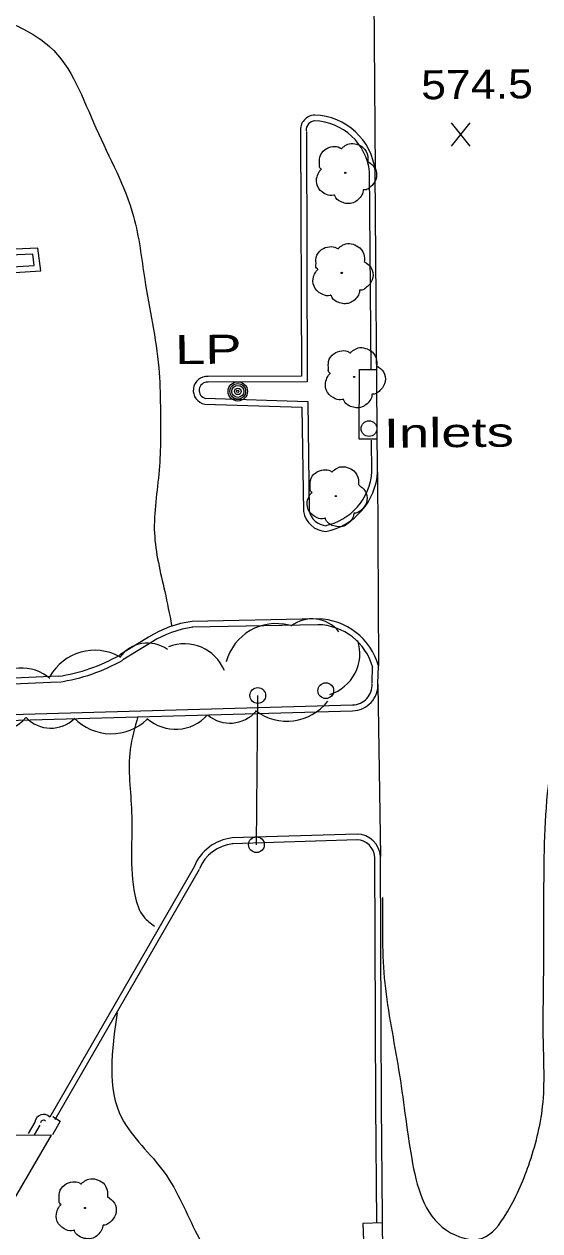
# Model space of a CAD drawing. Extents: x 2361708 to 2370558, y 6977955 to 6991887.
# Drawn here: x 2369076 to 2369161.2, y 6989690.4 to 6989890.1 of the extents above; entities that cross this region are included whole.
import ezdxf

# ---------------------------------------------------------------- set-up
doc = ezdxf.new("R2010")
doc.units = 0
doc.header["$LTSCALE"] = 1.9
for name, color, linetype, lineweight in [('11', 7, 'Continuous', 25), ('14', 7, 'Continuous', 13), ('2', 7, 'Continuous', 25), ('20', 7, 'Continuous', 25), ('21', 7, 'Continuous', 25), ('23', 7, 'Continuous', 25), ('29', 7, 'Continuous', 13), ('31', 7, 'Continuous', 13), ('35', 7, 'Continuous', 13), ('9', 7, 'Continuous', 13)]:
    doc.layers.add(name, color=color, linetype=linetype, lineweight=lineweight)

msp = doc.modelspace()

# ---------------------------------------------------------------- linework, layer by layer
at = {"layer": '11'}
msp.add_line((2369080.479, 6989706.219), (2368968.419, 6989705.692), dxfattribs=at)
msp.add_lwpolyline([(2368968.419, 6989705.692), (2368959.368, 6989689.955), (2369071.219, 6989690.42), (2369080.479, 6989706.219)], dxfattribs=at)
at = {"layer": '14'}
msp.add_lwpolyline([(2369080.73, 6989709.301), (2369081.907, 6989708.532), (2369080.669, 6989706.27)], dxfattribs=at)
at = {"layer": '2'}
for p, q in [((2369133.643, 6989909.914), (2369134.013, 6989865.776)), ((2369133.316, 6989832.917), (2369133.053, 6989865.767)), ((2369134.407, 6989815.987), (2369134.013, 6989865.776)), ((2369133.447, 6989815.978), (2369133.407, 6989821.258)), ((2369134.407, 6989815.987), (2369134.523, 6989783.887)), ((2369124.518, 6989791.672), (2369103.731, 6989791.254)), ((2369124.537, 6989790.712), (2369103.75, 6989790.294)), ((2369096.555, 6989788.635), (2369091.793, 6989785.7)), ((2369097.063, 6989787.82), (2369092.301, 6989784.885)), ((2369133.49, 6989781.017), (2369133.562, 6989783.908)), ((2369134.45, 6989780.996), (2369134.523, 6989783.887)), ((2369134.462, 6989780.816), (2369134.883, 6989752.328)), ((2369130.997, 6989756.072), (2369110.353, 6989755.415)), ((2369131.026, 6989755.112), (2369110.381, 6989754.455)), ((2369104.067, 6989750.665), (2369080.21, 6989709.236)), ((2369104.902, 6989750.183), (2369081.045, 6989708.754)), ((2369077.748, 6989708.392), (2369076.646, 6989706.502)), ((2369078.583, 6989707.911), (2369077.628, 6989706.271))]:
    msp.add_line(p, q, dxfattribs=at)
for points in [[(2369122.62, 6989872.357), (2369122.764, 6989830.887), (2369106.394, 6989830.851)], [(2369121.66, 6989872.359), (2369121.805, 6989831.848), (2369106.395, 6989831.811)], [(2369001.337, 6989792.179), (2369061.148, 6989794.449), (2369058.699, 6989848.028), (2369078.737, 6989849.299), (2369078.221, 6989853.054), (2368953.747, 6989847.609), (2368955.75, 6989807.366)], [(2369001.327, 6989793.249), (2369060.149, 6989795.389), (2369057.7, 6989848.929), (2369077.649, 6989850.189), (2369077.391, 6989852.056), (2368954.756, 6989846.688), (2368956.72, 6989807.376)], [(2369105.86, 6989828.186), (2369122.845, 6989827.638), (2369123.098, 6989809.479)], [(2369105.829, 6989827.226), (2369121.894, 6989826.708), (2369122.138, 6989809.47)], [(2368922.181, 6989782.955), (2368922.662, 6989772.39), (2368909.428, 6989771.674), (2368909.628, 6989768.525), (2369000.021, 6989772.816), (2369130.273, 6989776.476)], [(2368923.141, 6989782.994), (2368923.66, 6989771.479), (2368910.447, 6989770.763), (2368910.528, 6989769.534), (2368999.982, 6989773.776), (2369130.244, 6989777.436)], [(2369081.576, 6989782.173), (2369014.771, 6989779.187), (2369012.088, 6989780.601)], [(2369081.615, 6989781.213), (2369014.55, 6989778.215), (2369011.636, 6989779.757)], [(2369134.259, 6989691.81), (2369134.094, 6989711.269), (2369133.923, 6989752.329)], [(2369135.428, 6989667.7), (2369135.054, 6989711.278), (2369134.883, 6989752.328)]]:
    msp.add_lwpolyline(points, dxfattribs=at)
for centre, radius, start, end in [((2369124.062, 6989872.634), 2.418, 91.61804, 186.53284), ((2369124.062, 6989872.634), 1.458, 91.61804, 186.53284), ((2369123.659, 6989864.64), 9.456, 6.26206, 88.15659), ((2369123.659, 6989864.64), 10.416, 6.26206, 88.15659), ((2369106.24, 6989829.502), 2.314, 86.16665, 259.7501), ((2369106.24, 6989829.502), 1.354, 86.16665, 259.7501), ((2369123.692, 6989816.653), 9.775, 281.54351, 356.44147), ((2369123.692, 6989816.653), 10.736, 281.54351, 356.44147), ((2369126.103, 6989810.15), 4.023, 189.72734, 266.2544), ((2369126.103, 6989810.15), 3.063, 189.72734, 266.2544), ((2369106.069, 6989773.707), 17.702, 97.58937, 122.50822), ((2369106.069, 6989773.707), 16.742, 97.58937, 122.50822), ((2369124.333, 6989781.113), 9.6, 15.22587, 88.99761), ((2369124.333, 6989781.113), 10.56, 15.22587, 88.99761), ((2369077.402, 6989810.822), 28.952, 278.2887, 299.80537), ((2369077.402, 6989810.822), 29.912, 278.2887, 299.80537), ((2369130.193, 6989780.74), 3.305, 271.07854, 3.43879), ((2369130.193, 6989780.74), 4.265, 271.07854, 3.43879), ((2369111.154, 6989747.822), 7.635, 96.02585, 158.14213), ((2369111.154, 6989747.822), 6.675, 96.02585, 158.14213), ((2369130.889, 6989752.072), 3.042, 3.68153, 88.45834), ((2369130.889, 6989752.072), 4.002, 3.68153, 88.45834), ((2369079.181, 6989708.226), 1.442, 44.47534, 173.35728), ((2369079.181, 6989708.226), 0.482, 44.47534, 173.35728)]:
    msp.add_arc(centre, radius, start, end, dxfattribs=at)
at = {"layer": '20'}
for radius in [1.6, 1.3, 1, 0.539, 0.192]:
    msp.add_circle((2369111.289, 6989829.328), radius, dxfattribs=at)
at = {"layer": '21'}
msp.add_line((2369114.383, 6989754.293), (2369114.598, 6989778.987), dxfattribs=at)
for centre in [(2369114.588, 6989778.997), (2369114.373, 6989754.304)]:
    msp.add_circle(centre, 1.3, dxfattribs=at)
at = {"layer": '23'}
msp.add_circle((2369125.831, 6989779.794), 1.3, dxfattribs=at)
at = {"layer": '29'}
for centre in [(2369129.055, 6989865.509), (2369128.473, 6989848.932), (2369130.517, 6989831.711), (2369127.504, 6989812.011), (2369086.034, 6989694.171)]:
    msp.add_circle(centre, 0.1, dxfattribs=at)
for centre, radius, start, end in [((2369117.61, 6989782.385), 8.509, 75.21003, 165.21003), ((2369123.567, 6989786.008), 5.67, 38.30405, 128.30405), ((2369124.366, 6989785.94), 7.094, 287.62413, 17.62413), ((2369087.64, 6989777.976), 8.509, 60.85034, 150.85034), ((2369096.354, 6989781.993), 5.67, 54.41468, 144.41468), ((2369102.483, 6989780.461), 7.094, 21.92087, 111.92087), ((2369075.583, 6989776.445), 7.094, 48.93762, 138.93762), ((2369110.009, 6989780.089), 5.67, 229.35007, 319.35007), ((2369119.419, 6989783.242), 8.509, 232.39179, 322.39179), ((2369070.902, 6989779.978), 7.094, 229.19091, 319.19091), ((2369080.388, 6989779.27), 5.67, 223.78868, 313.78868), ((2369090.371, 6989781.171), 8.509, 223.91689, 313.91689), ((2369100.988, 6989780.508), 7.094, 228.35364, 318.35364)]:
    msp.add_arc(centre, radius, start, end, dxfattribs=at)
for points in [[(2369125.09, 6989866.081), (2369125.109, 6989866.091), (2369125.029, 6989866.161), (2369124.793, 6989866.788), (2369124.831, 6989868.068), (2369125.718, 6989869.367), (2369127.024, 6989869.849), (2369128.146, 6989869.66), (2369128.377, 6989869.532), (2369128.447, 6989869.533), (2369128.496, 6989869.573), (2369128.844, 6989869.867), (2369129.71, 6989870.315), (2369130.92, 6989870.247), (2369132.036, 6989869.657), (2369132.77, 6989868.234), (2369132.778, 6989867.374)], [(2369132.768, 6989867.394), (2369133.908, 6989866.335), (2369134.193, 6989864.747), (2369133.485, 6989863.421), (2369132.831, 6989862.874), (2369132.163, 6989862.658), (2369132.013, 6989862.646), (2369131.994, 6989862.536), (2369131.672, 6989861.633), (2369130.133, 6989860.469), (2369128.24, 6989860.75), (2369127.341, 6989861.692), (2369127.27, 6989861.821), (2369127.15, 6989861.8), (2369125.939, 6989861.918), (2369124.67, 6989862.917), (2369124.324, 6989864.554), (2369124.694, 6989865.577), (2369125.02, 6989866.02), (2369125.09, 6989866.071)], [(2369124.507, 6989849.504), (2369124.527, 6989849.515), (2369124.447, 6989849.584), (2369124.211, 6989850.212), (2369124.249, 6989851.492), (2369125.136, 6989852.791), (2369126.442, 6989853.273), (2369127.564, 6989853.083), (2369127.795, 6989852.956), (2369127.864, 6989852.956), (2369127.914, 6989852.997), (2369128.262, 6989853.29), (2369129.127, 6989853.739), (2369130.338, 6989853.67), (2369131.454, 6989853.081), (2369132.188, 6989851.658), (2369132.196, 6989850.798)], [(2369132.185, 6989850.818), (2369133.325, 6989849.759), (2369133.61, 6989848.171), (2369132.903, 6989846.844), (2369132.248, 6989846.298), (2369131.58, 6989846.082), (2369131.431, 6989846.07), (2369131.412, 6989845.96), (2369131.09, 6989845.057), (2369129.551, 6989843.892), (2369127.658, 6989844.174), (2369126.759, 6989845.116), (2369126.688, 6989845.245), (2369126.568, 6989845.224), (2369125.357, 6989845.342), (2369124.088, 6989846.34), (2369123.742, 6989847.977), (2369124.112, 6989849.001), (2369124.438, 6989849.444), (2369124.507, 6989849.495)], [(2369126.551, 6989832.283), (2369126.571, 6989832.293), (2369126.491, 6989832.362), (2369126.254, 6989832.99), (2369126.293, 6989834.271), (2369127.18, 6989835.569), (2369128.485, 6989836.052), (2369129.607, 6989835.862), (2369129.838, 6989835.735), (2369129.908, 6989835.735), (2369129.958, 6989835.776), (2369130.306, 6989836.069), (2369131.171, 6989836.518), (2369132.382, 6989836.449), (2369133.498, 6989835.859), (2369134.232, 6989834.437), (2369134.239, 6989833.576)], [(2369134.229, 6989833.596), (2369135.369, 6989832.537), (2369135.654, 6989830.95), (2369134.947, 6989829.623), (2369134.292, 6989829.077), (2369133.624, 6989828.86), (2369133.474, 6989828.849), (2369133.456, 6989828.739), (2369133.134, 6989827.835), (2369131.595, 6989826.671), (2369129.702, 6989826.953), (2369128.803, 6989827.895), (2369128.732, 6989828.024), (2369128.612, 6989828.002), (2369127.401, 6989828.121), (2369126.132, 6989829.119), (2369125.786, 6989830.756), (2369126.156, 6989831.779), (2369126.482, 6989832.222), (2369126.551, 6989832.273)], [(2369123.539, 6989812.584), (2369123.559, 6989812.594), (2369123.478, 6989812.663), (2369123.242, 6989813.291), (2369123.28, 6989814.571), (2369124.168, 6989815.87), (2369125.473, 6989816.352), (2369126.595, 6989816.163), (2369126.826, 6989816.035), (2369126.896, 6989816.036), (2369126.946, 6989816.076), (2369127.293, 6989816.369), (2369128.159, 6989816.818), (2369129.369, 6989816.749), (2369130.485, 6989816.16), (2369131.219, 6989814.737), (2369131.227, 6989813.877)], [(2369131.217, 6989813.897), (2369132.357, 6989812.837), (2369132.642, 6989811.25), (2369131.935, 6989809.923), (2369131.28, 6989809.377), (2369130.612, 6989809.161), (2369130.462, 6989809.149), (2369130.443, 6989809.039), (2369130.121, 6989808.136), (2369128.583, 6989806.971), (2369126.69, 6989807.254), (2369125.791, 6989808.195), (2369125.719, 6989808.324), (2369125.6, 6989808.303), (2369124.389, 6989808.421), (2369123.119, 6989809.419), (2369122.773, 6989811.056), (2369123.144, 6989812.079), (2369123.47, 6989812.523), (2369123.539, 6989812.574)], [(2369082.069, 6989694.743), (2369082.089, 6989694.753), (2369082.008, 6989694.822), (2369081.772, 6989695.45), (2369081.809, 6989696.731), (2369082.697, 6989698.029), (2369084.003, 6989698.512), (2369085.125, 6989698.323), (2369085.356, 6989698.194), (2369085.426, 6989698.195), (2369085.475, 6989698.236), (2369085.822, 6989698.529), (2369086.688, 6989698.977), (2369087.899, 6989698.909), (2369089.015, 6989698.32), (2369089.748, 6989696.896), (2369089.756, 6989696.036)], [(2369089.746, 6989696.056), (2369090.886, 6989694.997), (2369091.172, 6989693.41), (2369090.464, 6989692.083), (2369089.809, 6989691.537), (2369089.141, 6989691.32), (2369088.992, 6989691.309), (2369088.973, 6989691.199), (2369088.651, 6989690.296), (2369087.112, 6989689.131), (2369085.219, 6989689.413), (2369084.321, 6989690.354), (2369084.249, 6989690.484), (2369084.129, 6989690.463), (2369082.918, 6989690.581), (2369081.649, 6989691.579), (2369081.303, 6989693.216), (2369081.674, 6989694.239), (2369081.999, 6989694.682), (2369082.069, 6989694.733)]]:
    msp.add_spline(points, degree=3, dxfattribs=at)
at = {"layer": '31'}
for p, q in [((2369149.714, 6989869.915), (2369146.598, 6989873.766)), ((2369146.635, 6989869.886), (2369149.677, 6989873.795))]:
    msp.add_line(p, q, dxfattribs=at)
at = {"layer": '35'}
for points in [[(2369054.689, 6989913.123), (2369059.034, 6989906.284), (2369064.181, 6989896.052), (2369072.199, 6989891.028), (2369080.204, 6989886.375), (2369087.833, 6989872.927), (2369094.072, 6989858.245), (2369095.902, 6989847.862), (2369098.221, 6989833.253), (2369098.492, 6989826.816), (2369098.282, 6989816.273), (2369097.512, 6989805.846), (2369099.214, 6989796.201), (2369100.357, 6989790.592)], [(2369094.78, 6989775.528), (2369093.502, 6989770.056), (2369093.74, 6989759.717), (2369094.271, 6989745.992), (2369095.756, 6989742.356), (2369097.521, 6989740.832)], [(2369135.227, 6989745.572), (2369135.582, 6989731.394), (2369137.878, 6989717.095), (2369140.039, 6989702.375), (2369145.772, 6989690.519), (2369151.714, 6989689.206), (2369155.597, 6989693.123), (2369159.37, 6989701.279), (2369161.677, 6989711.002), (2369161.788, 6989722.553), (2369161.826, 6989730.034), (2369161.892, 6989746.325), (2369162.763, 6989765.094), (2369164.017, 6989773.077)], [(2369091.337, 6989726.503), (2369092.133, 6989709.029), (2369099.128, 6989700.086), (2369104.597, 6989689.767), (2369112.831, 6989677.845), (2369118.939, 6989668.613), (2369120.665, 6989663.849), (2369123.88, 6989657.999)]]:
    msp.add_spline(points, degree=3, dxfattribs=at)
at = {"layer": '9'}
for points in [[(2369134.305, 6989821.396), (2369131.335, 6989821.418), (2369131.425, 6989832.959), (2369134.206, 6989832.936)], [(2369135.19, 6989691.728), (2369131.961, 6989691.608), (2369132.399, 6989680.241), (2369135.498, 6989680.361)]]:
    msp.add_lwpolyline(points, dxfattribs=at)
msp.add_circle((2369132.979, 6989823.164), 1.3, dxfattribs=at)

# ---------------------------------------------------------------- texts
at = {"layer": '20', "width": 1.4}
msp.add_text('  LP', height=4.8, rotation=0.545, dxfattribs=at).set_placement((2369095.946, 6989833.782))
at = {"layer": '31', "width": 1.15}
msp.add_text('574.5', height=4.8, rotation=0.545, dxfattribs=at).set_placement((2369141.62, 6989877.659))
at = {"layer": '9', "width": 1.4}
msp.add_text('Inlets', height=4.8, rotation=0.545, dxfattribs=at).set_placement((2369135.459, 6989819.987))

doc.saveas('drawing.dxf')
